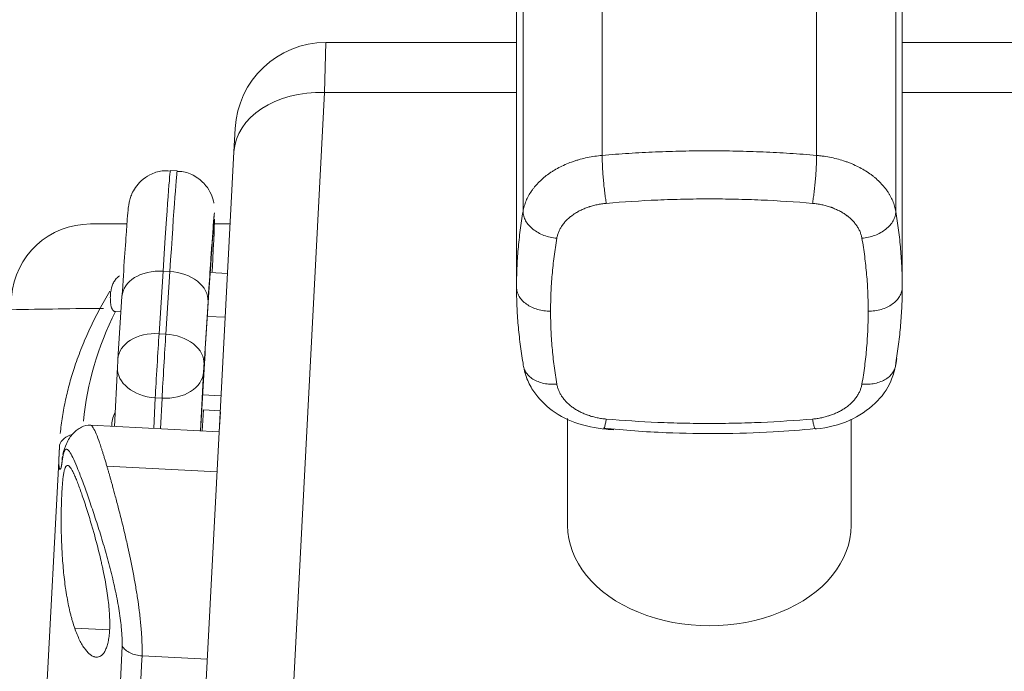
# Model space of a CAD drawing. Header units: millimetres. Extents: x 0 to 594, y 0 to 420.
# Tile 845 of 1056: x 489.08 to 493.42, y 158.74 to 161.61. Entities that reach past the tile are written whole.
import ezdxf

# ---------------------------------------------------------------- set-up
doc = ezdxf.new("R2010")
doc.units = ezdxf.units.MM
doc.layers.add('1', color=7, linetype='Continuous', true_color=0xffffff)
doc.styles.add('Arial', font='txt')
doc.dimstyles.get("Standard").update_dxf_attribs({"dimtxt": 0.18, "dimasz": 0.18, "dimexe": 0.18, "dimexo": 0.0625, "dimgap": 0.09, "dimtad": 0, "dimtih": 1, "dimtoh": 1, "dimdec": 4, "dimzin": 0, "dimdsep": 46, "dimtxsty": 'Standard', "dimcen": 0.09, "dimadec": 0, "dimazin": 0, "dimtfac": 1, "dimtdec": 4, "dimtofl": 0, "dimtmove": 0, "dimatfit": 3, "dimfxl": 0, "dimtolj": 1, "dimtzin": 0, "dimarcsym": 0})

# ---------------------------------------------------------------- blocks, each defined once
blk = doc.blocks.new('_U3')
at = {"layer": '1', "color": 18, "lineweight": 18}
for p, q in [((427.5249, 148.1683), (427.5249, 219.7488)), ((512.5249, 148.1683), (512.5249, 219.7488)), ((427.5249, 217.7488), (463.9417, 217.7488)), ((512.5249, 217.7488), (476.1081, 217.7488))]:
    blk.add_line(p, q, dxfattribs=at)
at = {"layer": '1', "color": 18}
for points in [[(427.5249, 217.7488), (431.0249, 218.6866), (431.0249, 216.811)], [(512.5249, 217.7488), (509.0249, 216.811), (509.0249, 218.6866)]]:
    blk.add_solid(points, dxfattribs=at)
at = {"layer": '1', "color": 18, "linetype": 'Continuous', "lineweight": 13, "char_height": 3.5, "attachment_point": 7, "line_spacing_factor": 1.047437, "style": 'Arial'}
for s, insert in [('\\fArial|b0|i0;\\W1.0000;1.70', (465.6272, 215.113)), ('\\fArial|b0|i0;\\W1.0000;DEFLATED TUBES WIDTH', (440.3214, 208.0533))]:
    blk.add_mtext(s, dxfattribs=dict(at, insert=insert))

msp = doc.modelspace()

# ---------------------------------------------------------------- linework, layer by layer
at = {"layer": '1', "color": 155, "linetype": 'Continuous', "lineweight": 13}
for p, q in [((490.429, 161.2934), (490.4344, 161.5131)), ((490.2858, 158.5609), (490.429, 161.2934)), ((490.429, 161.2934), (491.2749, 161.2934)), ((492.9749, 161.2934), (493.6722, 161.2934)), ((489.9438, 160.7621), (489.9426, 160.7545)), ((489.717, 160.5053), (489.6991, 160.2296)), ((489.717, 160.5053), (489.7469, 160.5036)), ((489.7291, 160.2278), (489.7469, 160.5036)), ((489.9152, 160.3708), (489.8974, 160.0951)), ((489.6991, 160.2296), (489.7291, 160.2278)), ((489.8953, 160.0598), (489.8817, 159.8006)), ((489.6826, 159.9472), (489.6755, 159.8114)), ((489.6826, 159.9472), (489.7125, 159.9455)), ((489.7054, 159.8098), (489.7125, 159.9455)), ((489.4692, 159.6461), (489.9556, 159.6206)), ((489.3274, 158.9315), (489.4788, 158.9236))]:
    msp.add_line(p, q, dxfattribs=at)
at = {"layer": '1', "color": 155, "linetype": 'Continuous', "lineweight": 18}
for p, q in [((491.2749, 161.5131), (490.4344, 161.5131)), ((493.6645, 161.5131), (492.9749, 161.5131)), ((490.0349, 161.134), (490.0295, 161.0315)), ((490.0295, 161.0315), (489.8863, 158.299)), ((489.7794, 160.9471), (489.7495, 160.9489)), ((489.3969, 160.7131), (489.5578, 160.7131)), ((489.9406, 160.7152), (489.9411, 160.7193)), ((489.9434, 160.7131), (489.9773, 160.7131)), ((490.0128, 160.7131), (489.9773, 160.7131)), ((490.0014, 160.4953), (489.9249, 160.4993)), ((489.518, 160.1173), (489.5358, 160.3931)), ((489.5068, 160.3271), (489.5315, 160.3258)), ((489.9045, 160.1841), (489.9133, 160.3191)), ((489.9124, 160.3059), (489.9913, 160.3018)), ((489.5023, 159.8205), (489.5159, 160.082)), ((489.9732, 159.9559), (489.8909, 159.9602)), ((489.8899, 159.8002), (489.8948, 159.8937)), ((489.8948, 159.8937), (489.9697, 159.8897)), ((489.9637, 159.7963), (489.9695, 159.8853)), ((491.4999, 159.8557), (491.4999, 159.3842)), ((492.7499, 159.3842), (492.7499, 159.8529)), ((489.9648, 159.7963), (489.3983, 159.826)), ((489.1968, 158.5175), (489.2571, 159.6681)), ((489.6242, 158.8095), (489.6243, 158.8095)), ((489.6243, 158.8095), (489.9123, 158.7944))]:
    msp.add_line(p, q, dxfattribs=at)
for centre, radius, end in [((490.4344, 161.1131), 0.4, 177), ((489.3969, 160.3631), 0.35, 175.2364)]:
    msp.add_arc(centre, radius, 90, end, dxfattribs=at)
at = {"layer": '1', "color": 155, "linetype": 'Continuous', "lineweight": 13}
for centre, major_axis, ratio, start_param, end_param in [((490.429, 161.0106), (0.3995, -0.0209), 0.706622, 1.607812, 3.141593), ((489.6625, 159.464), (0.087, 1.485), 0.006172, 6.283143, 7.077132), ((489.6924, 159.4622), (-0.087, -1.485), 0.006172, 3.141845, 3.935539), ((489.8797, 159.6564), (-0.0632, -1.0783), 0.006172, 2.473925, 3.141079), ((489.7105, 160.3828), (-0.1746, 0.0113), 0.701023, 4.721044, 6.29184), ((489.7405, 160.3811), (-0.1746, 0.0113), 0.701023, 3.150247, 4.721044), ((488.9905, 160.3131), (1.0025, 0.021), 0.020794, 1.088815, 1.517597), ((489.6927, 160.1071), (-0.1746, 0.0113), 0.701023, 4.721044, 6.29184), ((489.6918, 160.0896), (0.0117, 0.1997), 0.006172, 0.793946, 2.364743), ((489.7217, 160.0878), (-0.0117, -0.1997), 0.006172, 3.935539, 5.506335), ((489.7227, 160.1053), (-0.1746, 0.0113), 0.701023, 3.150247, 4.721044), ((489.6906, 160.0718), (0.1748, -0.0091), 0.713112, 3.132789, 4.703585), ((489.7206, 160.07), (0.1748, -0.0091), 0.713112, 4.703585, 6.274382), ((489.8964, 160.0776), (0.0015, 0.025), 0.006172, 0.793946, 2.364743), ((489.3584, 159.7203), (0.0999, -0.0054), 0.707246, 2.038048, 2.961063), ((489.3715, 159.6674), (-0.0993, 0.012), 0.880344, 6.182184, 6.449595)]:
    msp.add_ellipse(centre, major_axis=major_axis, ratio=ratio, start_param=start_param, end_param=end_param, dxfattribs=at)
at = {"layer": '1', "color": 155, "linetype": 'Continuous', "lineweight": 18}
for centre, major_axis, ratio, start_param, end_param in [((489.8671, 159.452), (0.0768, 1.3103), 0.006172, 0.108932, 0.793946), ((489.8671, 159.452), (0.0768, 1.3103), 0.006172, 0.014534, 0.644704), ((489.8797, 159.6564), (-0.0632, -1.0783), 0.006172, 3.141079, 4.050903), ((489.4878, 159.4742), (-0.0768, -1.3103), 0.006172, 3.519033, 3.935539), ((489.8935, 159.9741), (-0.0175, -0.2995), 0.006172, 3.935539, 5.330578), ((489.5171, 160.0998), (-0.0015, -0.025), 0.006172, 3.935539, 5.506335), ((489.7008, 159.8215), (-0.2097, 0.011), 0.706967, 5.946136, 6.3602), ((492.1249, 159.3842), (-0.625, 0), 0.707107, 0, 3.141593)]:
    msp.add_ellipse(centre, major_axis=major_axis, ratio=ratio, start_param=start_param, end_param=end_param, dxfattribs=at)
at = {"layer": '1', "color": 155, "linetype": 'Continuous', "lineweight": 13}
for points, knots in [([(491.6523, 165.1844), (491.6523, 165.1844), (491.6523, 165.1844), (491.6523, 165.1844), (491.6523, 165.1845), (491.6523, 165.1845), (491.6523, 165.1843), (491.6523, 165.1846), (491.6523, 165.1644), (491.6523, 165.0484), (491.6523, 164.73), (491.6523, 164.2659), (491.6523, 163.9034), (491.6523, 163.5867), (491.6523, 163.3882), (491.6523, 163.2587), (491.6523, 163.1839), (491.6523, 163.0647), (491.6523, 162.6913), (491.6523, 161.9968), (491.6523, 161.3703), (491.6523, 161.0155)], [0, 0, 0, 0, 0.0893, 0.285024, 0.333955, 0.382886, 0.395119, 0.407351, 0.431817, 0.480748, 0.57861, 0.627541, 0.676472, 0.700937, 0.725403, 0.731519, 0.737636, 0.749868, 0.774334, 0.872196, 1, 1, 1, 1]), ([(492.5975, 165.1844), (492.5975, 165.1844), (492.5975, 165.1844), (492.5975, 165.1844), (492.5975, 165.1845), (492.5975, 165.1845), (492.5975, 165.1843), (492.5975, 165.1846), (492.5975, 165.1644), (492.5975, 165.0484), (492.5975, 164.73), (492.5975, 164.2659), (492.5975, 163.9034), (492.5975, 163.5867), (492.5975, 163.3882), (492.5975, 163.2587), (492.5975, 163.1839), (492.5975, 163.0647), (492.5975, 162.6913), (492.5975, 161.9968), (492.5975, 161.3703), (492.5975, 161.0155)], [0, 0, 0, 0, 0.0893, 0.285024, 0.333955, 0.382886, 0.395119, 0.407351, 0.431817, 0.480748, 0.57861, 0.627541, 0.676472, 0.700937, 0.725403, 0.731519, 0.737636, 0.749868, 0.774334, 0.872196, 1, 1, 1, 1]), ([(491.3036, 164.8357), (491.3036, 164.8357), (491.3036, 164.8357), (491.3036, 164.8356), (491.3036, 164.8358), (491.3036, 164.8357), (491.3036, 164.8356), (491.3036, 164.8359), (491.3036, 164.8167), (491.3036, 164.7066), (491.3036, 164.4063), (491.3036, 163.9653), (491.3036, 163.6224), (491.3036, 163.3215), (491.3036, 163.1341), (491.3036, 163.0107), (491.3036, 162.9373), (491.3036, 162.8181), (491.3036, 162.4447), (491.3036, 161.7502), (491.3036, 161.1237), (491.3036, 160.7689)], [0, 0, 0, 0, 0.0893, 0.285024, 0.333955, 0.382886, 0.395119, 0.407351, 0.431817, 0.480748, 0.57861, 0.627541, 0.676472, 0.700937, 0.725403, 0.731519, 0.737636, 0.749868, 0.774334, 0.872196, 1, 1, 1, 1]), ([(492.9462, 164.8357), (492.9462, 164.8357), (492.9462, 164.8357), (492.9462, 164.8356), (492.9462, 164.8358), (492.9462, 164.8357), (492.9462, 164.8356), (492.9462, 164.8359), (492.9462, 164.8167), (492.9462, 164.7066), (492.9462, 164.4063), (492.9462, 163.9653), (492.9462, 163.6224), (492.9462, 163.3215), (492.9462, 163.1341), (492.9462, 163.0107), (492.9462, 162.9373), (492.9462, 162.8181), (492.9462, 162.4447), (492.9462, 161.7502), (492.9462, 161.1237), (492.9462, 160.7689)], [0, 0, 0, 0, 0.0893, 0.285024, 0.333955, 0.382886, 0.395119, 0.407351, 0.431817, 0.480748, 0.57861, 0.627541, 0.676472, 0.700937, 0.725403, 0.731519, 0.737636, 0.749868, 0.774334, 0.872196, 1, 1, 1, 1]), ([(491.3036, 160.7689), (491.3036, 160.769), (491.3036, 160.7692), (491.3036, 160.7694), (491.3037, 160.7698), (491.3039, 160.7706), (491.3042, 160.7723), (491.3048, 160.7758), (491.3063, 160.7826), (491.3078, 160.7883), (491.3112, 160.7998), (491.3166, 160.8149), (491.3237, 160.8297), (491.3317, 160.8443), (491.3361, 160.8515), (491.3422, 160.8603), (491.3435, 160.8621), (491.346, 160.8656), (491.3499, 160.8708), (491.354, 160.8759), (491.3625, 160.886), (491.3745, 160.8991), (491.3881, 160.9114), (491.4023, 160.9233), (491.4098, 160.9291), (491.4197, 160.9361), (491.4217, 160.9375), (491.4257, 160.9402), (491.4318, 160.9442), (491.438, 160.9481), (491.4507, 160.9557), (491.4681, 160.9653), (491.4958, 160.9781), (491.5153, 160.9855), (491.5278, 160.9898), (491.5303, 160.9907), (491.5354, 160.9923), (491.543, 160.9948), (491.5507, 160.997), (491.5662, 161.0012), (491.5871, 161.0063), (491.6193, 161.012), (491.6412, 161.0145), (491.6523, 161.0155)], [0, 0, 0, 0, 0.000977, 0.000977, 0.001953, 0.003906, 0.007812, 0.015625, 0.03125, 0.0625, 0.0625, 0.125, 0.1875, 0.1875, 0.25, 0.25, 0.265625, 0.265625, 0.28125, 0.3125, 0.3125, 0.375, 0.4375, 0.4375, 0.5, 0.5, 0.515625, 0.515625, 0.53125, 0.5625, 0.5625, 0.625, 0.6875, 0.75, 0.75, 0.765625, 0.765625, 0.78125, 0.8125, 0.8125, 0.875, 0.9375, 1, 1, 1, 1]), ([(491.6704, 160.8041), (491.6692, 160.811), (491.668, 160.8186), (491.6657, 160.8348), (491.6646, 160.8435), (491.6624, 160.8615), (491.6613, 160.8709), (491.6594, 160.8901), (491.6584, 160.8999), (491.6568, 160.9194), (491.656, 160.9292), (491.6547, 160.9484), (491.6541, 160.9578), (491.6532, 160.9759), (491.6529, 160.9846), (491.6524, 161.0009), (491.6523, 161.0086), (491.6523, 161.0155)], [0, 0, 0, 0, 0.125, 0.125, 0.25, 0.25, 0.375, 0.375, 0.5, 0.5, 0.625, 0.625, 0.75, 0.75, 0.875, 0.875, 1, 1, 1, 1]), ([(492.5794, 160.8041), (492.5806, 160.811), (492.5818, 160.8186), (492.5841, 160.8348), (492.5852, 160.8435), (492.5874, 160.8615), (492.5885, 160.8709), (492.5904, 160.8901), (492.5914, 160.8999), (492.593, 160.9194), (492.5938, 160.9292), (492.5951, 160.9484), (492.5957, 160.9578), (492.5966, 160.9759), (492.5969, 160.9846), (492.5974, 161.0009), (492.5975, 161.0086), (492.5975, 161.0155)], [0, 0, 0, 0, 0.125, 0.125, 0.25, 0.25, 0.375, 0.375, 0.5, 0.5, 0.625, 0.625, 0.75, 0.75, 0.875, 0.875, 1, 1, 1, 1]), ([(492.5975, 161.0155), (492.5977, 161.0155), (492.5979, 161.0155), (492.5982, 161.0154), (492.5987, 161.0154), (492.5999, 161.0153), (492.6024, 161.0151), (492.6072, 161.0146), (492.6168, 161.0135), (492.625, 161.0125), (492.6412, 161.0101), (492.6626, 161.0063), (492.6835, 161.0013), (492.7041, 160.9956), (492.7142, 160.9925), (492.7268, 160.9882), (492.7293, 160.9873), (492.7342, 160.9855), (492.7416, 160.9827), (492.7489, 160.9798), (492.7631, 160.9738), (492.7816, 160.9653), (492.8077, 160.951), (492.824, 160.9404), (492.8339, 160.9334), (492.8359, 160.932), (492.8397, 160.9291), (492.8454, 160.9248), (492.8509, 160.9204), (492.8617, 160.9115), (492.8752, 160.8991), (492.8872, 160.8861), (492.8985, 160.8727), (492.9038, 160.8658), (492.9099, 160.8569), (492.9111, 160.8551), (492.9135, 160.8516), (492.9169, 160.8462), (492.9201, 160.8407), (492.9261, 160.8298), (492.9332, 160.815), (492.9386, 160.7998), (492.9431, 160.7845), (492.9449, 160.7768), (492.9462, 160.7689)], [0, 0, 0, 0, 0.000977, 0.000977, 0.001953, 0.003906, 0.007812, 0.015625, 0.03125, 0.0625, 0.0625, 0.125, 0.1875, 0.1875, 0.25, 0.25, 0.265625, 0.265625, 0.28125, 0.3125, 0.3125, 0.375, 0.4375, 0.5, 0.5, 0.515625, 0.515625, 0.53125, 0.5625, 0.5625, 0.625, 0.6875, 0.6875, 0.75, 0.75, 0.765625, 0.765625, 0.78125, 0.8125, 0.8125, 0.875, 0.9375, 0.9375, 1, 1, 1, 1]), ([(491.6704, 160.8041), (491.6635, 160.8035), (491.6498, 160.802), (491.6297, 160.7984), (491.6166, 160.7952), (491.6069, 160.7926), (491.6021, 160.7912), (491.5974, 160.7897), (491.5942, 160.7886), (491.5926, 160.7881), (491.5848, 160.7854), (491.5726, 160.7807), (491.5553, 160.7728), (491.5444, 160.7668), (491.5365, 160.762), (491.5326, 160.7596), (491.5288, 160.7571), (491.5263, 160.7554), (491.525, 160.7545), (491.5189, 160.7501), (491.5095, 160.7429), (491.4968, 160.7314), (491.4893, 160.7232), (491.484, 160.7169), (491.4814, 160.7137), (491.479, 160.7105), (491.4774, 160.7083), (491.4766, 160.7072), (491.4728, 160.7016), (491.4673, 160.6926), (491.4606, 160.6788), (491.4556, 160.6646), (491.4533, 160.6549), (491.4525, 160.65)], [0, 0, 0, 0, 0.0625, 0.125, 0.1875, 0.1875, 0.21875, 0.234375, 0.234375, 0.25, 0.25, 0.3125, 0.375, 0.4375, 0.4375, 0.46875, 0.484375, 0.484375, 0.5, 0.5, 0.5625, 0.625, 0.6875, 0.6875, 0.71875, 0.734375, 0.734375, 0.75, 0.75, 0.8125, 0.875, 0.9375, 1, 1, 1, 1]), ([(492.5794, 160.8041), (492.504, 160.8106), (492.4284, 160.8155), (492.3148, 160.8204), (492.2769, 160.8216), (492.22, 160.8228), (492.201, 160.8231), (492.163, 160.8235), (492.144, 160.8236), (492.087, 160.8236), (492.0491, 160.8232), (491.9921, 160.822), (491.9732, 160.8215), (491.9352, 160.8203), (491.9163, 160.8196), (491.8215, 160.8155), (491.7458, 160.8106), (491.6704, 160.8041)], [0, 0, 0, 0, 0.25, 0.25, 0.375, 0.375, 0.4375, 0.4375, 0.5, 0.5, 0.625, 0.625, 0.6875, 0.6875, 0.75, 0.75, 1, 1, 1, 1]), ([(492.7973, 160.65), (492.7965, 160.6549), (492.7942, 160.6646), (492.7892, 160.6788), (492.7847, 160.6881), (492.781, 160.6949), (492.779, 160.6983), (492.7768, 160.7017), (492.7754, 160.7039), (492.7746, 160.705), (492.7708, 160.7106), (492.7642, 160.7192), (492.7529, 160.7314), (492.7445, 160.7391), (492.7378, 160.7447), (492.7343, 160.7475), (492.7308, 160.7502), (492.7283, 160.7519), (492.7271, 160.7528), (492.721, 160.7572), (492.7108, 160.7638), (492.6944, 160.7728), (492.6829, 160.7781), (492.674, 160.7819), (492.6695, 160.7837), (492.6648, 160.7854), (492.6617, 160.7865), (492.6602, 160.7871), (492.6523, 160.7898), (492.6396, 160.7937), (492.6201, 160.7984), (492.6, 160.802), (492.5863, 160.8035), (492.5794, 160.8041)], [0, 0, 0, 0, 0.0625, 0.125, 0.1875, 0.1875, 0.21875, 0.234375, 0.234375, 0.25, 0.25, 0.3125, 0.375, 0.4375, 0.4375, 0.46875, 0.484375, 0.484375, 0.5, 0.5, 0.5625, 0.625, 0.6875, 0.6875, 0.71875, 0.734375, 0.734375, 0.75, 0.75, 0.8125, 0.875, 0.9375, 1, 1, 1, 1]), ([(491.2749, 160.4347), (491.2749, 160.4627), (491.2755, 160.4906), (491.2779, 160.5464), (491.2797, 160.5743), (491.2833, 160.6161), (491.2846, 160.63), (491.2876, 160.6578), (491.2925, 160.6996), (491.2988, 160.7412), (491.3036, 160.7689)], [0, 0, 0, 0, 0.25, 0.25, 0.5, 0.5, 0.625, 0.625, 0.75, 1, 1, 1, 1]), ([(491.4525, 160.65), (491.4427, 160.6509), (491.433, 160.6524), (491.4139, 160.6567), (491.4045, 160.6596), (491.3865, 160.6664), (491.3778, 160.6705), (491.3616, 160.6796), (491.3541, 160.6847), (491.3403, 160.6957), (491.3341, 160.7016), (491.3232, 160.7141), (491.3186, 160.7206), (491.3112, 160.7341), (491.3083, 160.741), (491.3045, 160.755), (491.3036, 160.762), (491.3036, 160.7689)], [0, 0, 0, 0, 0.125, 0.125, 0.25, 0.25, 0.375, 0.375, 0.5, 0.5, 0.625, 0.625, 0.75, 0.75, 0.875, 0.875, 1, 1, 1, 1]), ([(492.7973, 160.65), (492.8071, 160.6509), (492.8168, 160.6524), (492.8359, 160.6567), (492.8453, 160.6596), (492.8633, 160.6664), (492.8719, 160.6705), (492.8882, 160.6796), (492.8957, 160.6847), (492.9095, 160.6957), (492.9157, 160.7016), (492.9265, 160.7141), (492.9312, 160.7206), (492.9386, 160.7341), (492.9415, 160.741), (492.9453, 160.755), (492.9462, 160.762), (492.9462, 160.7689)], [0, 0, 0, 0, 0.125, 0.125, 0.25, 0.25, 0.375, 0.375, 0.5, 0.5, 0.625, 0.625, 0.75, 0.75, 0.875, 0.875, 1, 1, 1, 1]), ([(492.9462, 160.7689), (492.951, 160.7412), (492.9552, 160.7134), (492.9623, 160.6578), (492.9653, 160.63), (492.9689, 160.5882), (492.97, 160.5742), (492.9718, 160.5464), (492.974, 160.5045), (492.9749, 160.4627), (492.9749, 160.4347)], [0, 0, 0, 0, 0.25, 0.25, 0.5, 0.5, 0.625, 0.625, 0.75, 1, 1, 1, 1]), ([(491.4525, 160.65), (491.4479, 160.6234), (491.4439, 160.5967), (491.4387, 160.5566), (491.4371, 160.5432), (491.4342, 160.5165), (491.4329, 160.5031), (491.4295, 160.4629), (491.4278, 160.436), (491.4255, 160.3824), (491.4249, 160.3555), (491.4249, 160.3287)], [0, 0, 0, 0, 0.25, 0.25, 0.375, 0.375, 0.5, 0.5, 0.75, 0.75, 1, 1, 1, 1]), ([(492.8249, 160.3287), (492.8249, 160.3555), (492.8243, 160.3824), (492.8226, 160.4226), (492.8219, 160.436), (492.8202, 160.4628), (492.8191, 160.4762), (492.8157, 160.5164), (492.8128, 160.5432), (492.8059, 160.5967), (492.8019, 160.6234), (492.7973, 160.65)], [0, 0, 0, 0, 0.25, 0.25, 0.375, 0.375, 0.5, 0.5, 0.75, 0.75, 1, 1, 1, 1]), ([(491.4249, 160.3287), (491.4151, 160.3287), (491.4053, 160.3293), (491.386, 160.3321), (491.3766, 160.3341), (491.3584, 160.3394), (491.3497, 160.3427), (491.3334, 160.3504), (491.3258, 160.3548), (491.3119, 160.3646), (491.3056, 160.37), (491.2947, 160.3816), (491.2901, 160.3877), (491.2826, 160.4006), (491.2797, 160.4072), (491.2759, 160.4208), (491.2749, 160.4278), (491.2749, 160.4347)], [0, 0, 0, 0, 0.125, 0.125, 0.25, 0.25, 0.375, 0.375, 0.5, 0.5, 0.625, 0.625, 0.75, 0.75, 0.875, 0.875, 1, 1, 1, 1]), ([(492.9749, 160.4347), (492.9749, 160.4278), (492.9739, 160.4208), (492.9701, 160.4072), (492.9672, 160.4006), (492.9597, 160.3877), (492.9551, 160.3816), (492.9442, 160.37), (492.9379, 160.3646), (492.924, 160.3548), (492.9164, 160.3504), (492.9001, 160.3427), (492.8914, 160.3394), (492.8732, 160.3341), (492.8638, 160.3321), (492.8445, 160.3293), (492.8347, 160.3287), (492.8249, 160.3287)], [0, 0, 0, 0, 0.125, 0.125, 0.25, 0.25, 0.375, 0.375, 0.5, 0.5, 0.625, 0.625, 0.75, 0.75, 0.875, 0.875, 1, 1, 1, 1]), ([(491.4249, 160.3287), (491.4249, 160.3018), (491.4255, 160.275), (491.4272, 160.2347), (491.4279, 160.2213), (491.4296, 160.1945), (491.4306, 160.1811), (491.4341, 160.1409), (491.437, 160.1141), (491.4439, 160.0606), (491.4479, 160.034), (491.4525, 160.0073)], [0, 0, 0, 0, 0.25, 0.25, 0.375, 0.375, 0.5, 0.5, 0.75, 0.75, 1, 1, 1, 1]), ([(492.7973, 160.0073), (492.8019, 160.034), (492.8059, 160.0606), (492.8111, 160.1007), (492.8127, 160.1141), (492.8156, 160.1409), (492.8168, 160.1543), (492.8203, 160.1945), (492.822, 160.2213), (492.8243, 160.275), (492.8249, 160.3018), (492.8249, 160.3287)], [0, 0, 0, 0, 0.25, 0.25, 0.375, 0.375, 0.5, 0.5, 0.75, 0.75, 1, 1, 1, 1]), ([(491.3036, 160.1005), (491.3036, 160.0936), (491.3045, 160.0867), (491.3083, 160.0735), (491.3112, 160.067), (491.3186, 160.0548), (491.3232, 160.0491), (491.3341, 160.0385), (491.3403, 160.0336), (491.3541, 160.025), (491.3616, 160.0212), (491.3778, 160.0149), (491.3865, 160.0123), (491.4045, 160.0086), (491.4139, 160.0074), (491.433, 160.0063), (491.4427, 160.0065), (491.4525, 160.0073)], [0, 0, 0, 0, 0.125, 0.125, 0.25, 0.25, 0.375, 0.375, 0.5, 0.5, 0.625, 0.625, 0.75, 0.75, 0.875, 0.875, 1, 1, 1, 1]), ([(492.9462, 160.1005), (492.9462, 160.0936), (492.9453, 160.0867), (492.9415, 160.0735), (492.9386, 160.067), (492.9312, 160.0548), (492.9265, 160.0491), (492.9157, 160.0385), (492.9095, 160.0336), (492.8957, 160.025), (492.8882, 160.0212), (492.8719, 160.0149), (492.8633, 160.0123), (492.8453, 160.0086), (492.8359, 160.0074), (492.8168, 160.0063), (492.8071, 160.0065), (492.7973, 160.0073)], [0, 0, 0, 0, 0.125, 0.125, 0.25, 0.25, 0.375, 0.375, 0.5, 0.5, 0.625, 0.625, 0.75, 0.75, 0.875, 0.875, 1, 1, 1, 1]), ([(491.4525, 160.0073), (491.4533, 160.0024), (491.4556, 159.9927), (491.4606, 159.9785), (491.4651, 159.9693), (491.4688, 159.9624), (491.4708, 159.959), (491.4729, 159.9556), (491.4744, 159.9534), (491.4752, 159.9523), (491.479, 159.9468), (491.4856, 159.9381), (491.4969, 159.9259), (491.5053, 159.9182), (491.512, 159.9126), (491.5155, 159.9099), (491.519, 159.9072), (491.5214, 159.9054), (491.5227, 159.9045), (491.5288, 159.9001), (491.539, 159.8935), (491.5554, 159.8845), (491.5669, 159.8792), (491.5758, 159.8755), (491.5803, 159.8737), (491.585, 159.8719), (491.5881, 159.8708), (491.5896, 159.8703), (491.5975, 159.8676), (491.6102, 159.8636), (491.6297, 159.8589), (491.6498, 159.8554), (491.6635, 159.8538), (491.6704, 159.8532)], [0, 0, 0, 0, 0.0625, 0.125, 0.1875, 0.1875, 0.21875, 0.234375, 0.234375, 0.25, 0.25, 0.3125, 0.375, 0.4375, 0.4375, 0.46875, 0.484375, 0.484375, 0.5, 0.5, 0.5625, 0.625, 0.6875, 0.6875, 0.71875, 0.734375, 0.734375, 0.75, 0.75, 0.8125, 0.875, 0.9375, 1, 1, 1, 1]), ([(492.5794, 159.8532), (492.5863, 159.8538), (492.6, 159.8554), (492.6201, 159.8589), (492.6332, 159.8621), (492.6428, 159.8648), (492.6477, 159.8662), (492.6524, 159.8677), (492.6556, 159.8687), (492.6572, 159.8692), (492.665, 159.8719), (492.6772, 159.8766), (492.6945, 159.8846), (492.7054, 159.8906), (492.7133, 159.8953), (492.7172, 159.8977), (492.721, 159.9003), (492.7235, 159.902), (492.7248, 159.9028), (492.7309, 159.9072), (492.7403, 159.9144), (492.753, 159.9259), (492.7605, 159.9341), (492.7658, 159.9404), (492.7684, 159.9436), (492.7708, 159.9469), (492.7724, 159.9491), (492.7732, 159.9502), (492.777, 159.9557), (492.7825, 159.9647), (492.7892, 159.9785), (492.7942, 159.9927), (492.7965, 160.0024), (492.7973, 160.0073)], [0, 0, 0, 0, 0.0625, 0.125, 0.1875, 0.1875, 0.21875, 0.234375, 0.234375, 0.25, 0.25, 0.3125, 0.375, 0.4375, 0.4375, 0.46875, 0.484375, 0.484375, 0.5, 0.5, 0.5625, 0.625, 0.6875, 0.6875, 0.71875, 0.734375, 0.734375, 0.75, 0.75, 0.8125, 0.875, 0.9375, 1, 1, 1, 1]), ([(491.6576, 159.8098), (491.6576, 159.8098), (491.6576, 159.8098), (491.6584, 159.8098), (491.6594, 159.8107), (491.6613, 159.8144), (491.6624, 159.8173), (491.6646, 159.8247), (491.6657, 159.8293), (491.668, 159.8401), (491.6692, 159.8463), (491.6704, 159.8532)], [0, 0, 0, 0, 0.000999, 0.000999, 0.250749, 0.250749, 0.5005, 0.5005, 0.75025, 0.75025, 1, 1, 1, 1]), ([(491.6704, 159.8532), (491.7458, 159.8467), (491.8214, 159.8418), (491.935, 159.8369), (491.9729, 159.8357), (492.0298, 159.8345), (492.0488, 159.8342), (492.0868, 159.8338), (492.1058, 159.8337), (492.1627, 159.8337), (492.2007, 159.8341), (492.2576, 159.8353), (492.2766, 159.8358), (492.3146, 159.837), (492.3335, 159.8378), (492.4283, 159.8418), (492.504, 159.8467), (492.5794, 159.8532)], [0, 0, 0, 0, 0.25, 0.25, 0.375, 0.375, 0.4375, 0.4375, 0.5, 0.5, 0.625, 0.625, 0.6875, 0.6875, 0.75, 0.75, 1, 1, 1, 1]), ([(492.5923, 159.8098), (492.5922, 159.8098), (492.5922, 159.8098), (492.5914, 159.8098), (492.5904, 159.8107), (492.5885, 159.8144), (492.5874, 159.8173), (492.5852, 159.8247), (492.5841, 159.8293), (492.5818, 159.8401), (492.5806, 159.8463), (492.5794, 159.8532)], [0, 0, 0, 0, 0.005284, 0.005284, 0.253963, 0.253963, 0.502642, 0.502642, 0.751321, 0.751321, 1, 1, 1, 1]), ([(489.3957, 159.8259), (489.396, 159.826), (489.3978, 159.8262), (489.4012, 159.8248), (489.4082, 159.8173), (489.4183, 159.7985), (489.4292, 159.7706), (489.4371, 159.7481), (489.4411, 159.7362), (489.4454, 159.7235), (489.4498, 159.7098), (489.4543, 159.6953), (489.4591, 159.6798), (489.4641, 159.6635), (489.4675, 159.6519), (489.4692, 159.6461)], [0, 0, 0, 0, 0.019906, 0.117267, 0.212524, 0.409822, 0.606041, 0.65329, 0.701105, 0.749487, 0.798439, 0.847964, 0.898064, 0.948742, 1, 1, 1, 1]), ([(489.5367, 158.8517), (489.5367, 158.8542), (489.5367, 158.8593), (489.5367, 158.8672), (489.5366, 158.8752), (489.5363, 158.8833), (489.536, 158.8915), (489.5356, 158.8999), (489.5351, 158.9084), (489.5344, 158.917), (489.5329, 158.9357), (489.5298, 158.9655), (489.5239, 159.0072), (489.5164, 159.0503), (489.5046, 159.1088), (489.4871, 159.1831), (489.4631, 159.2713), (489.4375, 159.3568), (489.4115, 159.4375), (489.3862, 159.5118), (489.3626, 159.5777), (489.3414, 159.6334), (489.3229, 159.677), (489.3075, 159.707), (489.2971, 159.7192), (489.2901, 159.7209), (489.2855, 159.718), (489.2814, 159.711), (489.2784, 159.7017), (489.2762, 159.6922), (489.2747, 159.6841), (489.2732, 159.6751), (489.2723, 159.6682), (489.2719, 159.6648)], [0, 0, 0, 0, 0.006981, 0.013955, 0.020927, 0.027899, 0.034875, 0.04186, 0.048856, 0.055868, 0.062899, 0.093872, 0.125085, 0.156282, 0.18777, 0.249897, 0.312553, 0.374787, 0.437469, 0.499782, 0.562475, 0.624806, 0.687488, 0.74981, 0.812447, 0.843731, 0.874852, 0.906232, 0.937477, 0.953161, 0.968786, 0.984388, 1, 1, 1, 1]), ([(489.2719, 159.6648), (489.2717, 159.6636), (489.2714, 159.6611), (489.2709, 159.6576), (489.2704, 159.6544), (489.2699, 159.6513), (489.2694, 159.6485), (489.2689, 159.6459), (489.2684, 159.6434), (489.2678, 159.6413), (489.2667, 159.637), (489.2649, 159.6324), (489.2626, 159.6308), (489.2606, 159.6335), (489.2592, 159.6393), (489.2584, 159.6453), (489.258, 159.65), (489.2576, 159.6554), (489.2573, 159.6613), (489.2572, 159.6658), (489.2571, 159.6681)], [0, 0, 0, 0, 0.027734, 0.055416, 0.083068, 0.110712, 0.138369, 0.166062, 0.193811, 0.221637, 0.249563, 0.374336, 0.499706, 0.624432, 0.749703, 0.799747, 0.84969, 0.899641, 0.949708, 1, 1, 1, 1]), ([(489.4692, 159.6461), (489.4705, 159.6418), (489.4731, 159.6331), (489.477, 159.6194), (489.4812, 159.605), (489.4855, 159.5898), (489.4899, 159.5739), (489.4969, 159.5489), (489.5073, 159.5106), (489.5227, 159.452), (489.5365, 159.3964), (489.5502, 159.3397), (489.5612, 159.2914), (489.5737, 159.2336), (489.5849, 159.1776), (489.5955, 159.1199), (489.6046, 159.064), (489.6113, 159.0159), (489.6158, 158.9769), (489.6189, 158.9458), (489.6214, 158.9159), (489.6231, 158.8873), (489.6242, 158.86), (489.6247, 158.8339), (489.6244, 158.8176), (489.6243, 158.8095)], [0, 0, 0, 0, 0.019575, 0.039673, 0.060294, 0.081437, 0.103104, 0.125295, 0.181694, 0.250223, 0.339588, 0.375111, 0.4422, 0.500157, 0.564899, 0.624743, 0.688863, 0.749849, 0.786935, 0.823547, 0.859697, 0.895402, 0.930677, 0.965537, 1, 1, 1, 1]), ([(489.5034, 158.2181), (489.5059, 158.2652), (489.5083, 158.3123), (489.5194, 158.5235), (489.528, 158.6876), (489.5367, 158.8517)], [0, 0, 0, 0, 0.222919, 0.222919, 1, 1, 1, 1])]:
    msp.add_open_spline(points, degree=3, knots=knots, dxfattribs=at)
at = {"layer": '1', "color": 155, "linetype": 'Continuous', "lineweight": 18}
for points, degree, knots in [([(491.2749, 164.3631), (491.2749, 164.3631), (491.2749, 164.3633), (491.2749, 164.3455), (491.2749, 164.2433), (491.2749, 163.9676), (491.2749, 163.5579), (491.2749, 163.2417), (491.2749, 162.962), (491.2749, 162.7898), (491.2749, 162.6744), (491.2749, 162.603), (491.2749, 162.484), (491.2749, 162.1105), (491.2749, 161.416), (491.2749, 160.7895), (491.2749, 160.4347)], 3, [0, 0, 0, 0, 0.020126, 0.060577, 0.141478, 0.303281, 0.384183, 0.465085, 0.505535, 0.545986, 0.556099, 0.566212, 0.586437, 0.626888, 0.788691, 1, 1, 1, 1]), ([(492.9749, 164.3631), (492.9749, 164.3631), (492.9749, 164.3633), (492.9749, 164.3455), (492.9749, 164.2433), (492.9749, 163.9676), (492.9749, 163.5579), (492.9749, 163.2417), (492.9749, 162.962), (492.9749, 162.7898), (492.9749, 162.6744), (492.9749, 162.603), (492.9749, 162.484), (492.9749, 162.1105), (492.9749, 161.416), (492.9749, 160.7895), (492.9749, 160.4347)], 3, [0, 0, 0, 0, 0.020126, 0.060577, 0.141478, 0.303281, 0.384183, 0.465085, 0.505535, 0.545986, 0.556099, 0.566212, 0.586437, 0.626888, 0.788691, 1, 1, 1, 1]), ([(489.7489, 160.9461), (489.7367, 160.948), (489.7059, 160.9493), (489.6607, 160.9332), (489.6213, 160.9059), (489.5952, 160.8758), (489.5797, 160.848), (489.5718, 160.8263), (489.5684, 160.8129), (489.5664, 160.8033), (489.5648, 160.7929), (489.5628, 160.7754), (489.5605, 160.7503), (489.5572, 160.7058), (489.556, 160.6885)], 3, [0, 0, 0, 0, 0.05041, 0.131119, 0.196782, 0.25239, 0.298656, 0.333592, 0.358365, 0.384322, 0.426001, 0.525964, 0.835957, 1, 1, 1, 1]), ([(489.9409, 160.8056), (489.9406, 160.8078), (489.9385, 160.8193), (489.9287, 160.8482), (489.9049, 160.8868), (489.864, 160.9231), (489.818, 160.9443), (489.7885, 160.945), (489.7792, 160.9443)], 3, [0, 0, 0, 0, 0.038119, 0.193828, 0.379176, 0.62124, 0.884266, 1, 1, 1, 1]), ([(489.5247, 160.4846), (489.5195, 160.4809), (489.5149, 160.4768), (489.5068, 160.4678), (489.5033, 160.463), (489.4973, 160.4525), (489.4947, 160.4468), (489.4916, 160.4377), (489.4906, 160.4346), (489.4893, 160.4297), (489.4889, 160.4281), (489.4882, 160.4247), (489.4878, 160.423), (489.4862, 160.4145), (489.4853, 160.4073), (489.4846, 160.3961), (489.4845, 160.3923), (489.4844, 160.3845), (489.4845, 160.3805), (489.4849, 160.3723), (489.4852, 160.3682), (489.486, 160.3618), (489.4863, 160.3597), (489.4871, 160.3553), (489.4875, 160.3531), (489.4885, 160.3487), (489.4891, 160.3465), (489.4903, 160.3431), (489.4907, 160.342), (489.4916, 160.3397), (489.4921, 160.3386), (489.493, 160.3369), (489.4933, 160.3364), (489.494, 160.3353), (489.4944, 160.3347), (489.4951, 160.3336), (489.4955, 160.3331), (489.4965, 160.332), (489.4969, 160.3315), (489.498, 160.3305), (489.4986, 160.33), (489.4999, 160.3291), (489.5007, 160.3287), (489.5022, 160.328), (489.5031, 160.3277), (489.5049, 160.3273), (489.5058, 160.3272), (489.5068, 160.3271)], 3, [0, 0, 0, 0, 0.125, 0.125, 0.25, 0.25, 0.375, 0.375, 0.4375, 0.4375, 0.46875, 0.46875, 0.5, 0.5, 0.625, 0.625, 0.6875, 0.6875, 0.75, 0.75, 0.8125, 0.8125, 0.84375, 0.84375, 0.875, 0.875, 0.90625, 0.90625, 0.921875, 0.921875, 0.9375, 0.9375, 0.945313, 0.945313, 0.953125, 0.953125, 0.960938, 0.960938, 0.96875, 0.96875, 0.976563, 0.976563, 0.984375, 0.984375, 0.992188, 0.992188, 1, 1, 1, 1]), ([(491.3036, 160.1005), (491.2988, 160.1283), (491.2946, 160.156), (491.2874, 160.2116), (491.2845, 160.2395), (491.2809, 160.2813), (491.2798, 160.2952), (491.278, 160.3231), (491.2758, 160.3649), (491.2749, 160.4068), (491.2749, 160.4347)], 3, [0, 0, 0, 0, 0.25, 0.25, 0.5, 0.5, 0.625, 0.625, 0.75, 1, 1, 1, 1]), ([(492.9749, 160.4347), (492.9749, 160.4068), (492.9743, 160.3789), (492.9719, 160.3231), (492.9701, 160.2952), (492.9665, 160.2534), (492.9652, 160.2395), (492.9622, 160.2116), (492.9573, 160.1699), (492.951, 160.1283), (492.9462, 160.1005)], 3, [0, 0, 0, 0, 0.25, 0.25, 0.5, 0.5, 0.625, 0.625, 0.75, 1, 1, 1, 1]), ([(492.5923, 159.8098), (492.5937, 159.8099), (492.6453, 159.8144), (492.7435, 159.8393), (492.8582, 159.915), (492.9215, 160.0004), (492.9443, 160.0789), (492.9496, 160.1082), (492.9507, 160.1202)], 3, [0, 0, 0, 0, 0.007784, 0.281816, 0.542465, 0.778673, 0.904034, 1, 1, 1, 1]), ([(491.3092, 160.0719), (491.3107, 160.0628), (491.3175, 160.034), (491.3486, 159.9702), (491.4173, 159.8938), (491.5314, 159.8296), (491.6344, 159.8117), (491.6923, 159.8066), (491.7032, 159.8059)], 3, [0, 0, 0, 0, 0.059044, 0.189923, 0.422094, 0.673389, 0.938862, 1, 1, 1, 1]), ([(489.3959, 159.826), (489.3828, 159.8263), (489.3572, 159.8206), (489.3192, 159.793), (489.2905, 159.749), (489.2794, 159.7145), (489.2757, 159.6976)], 3, [0, 0, 0, 0, 0.263473, 0.530322, 0.79023, 1, 1, 1, 1]), ([(491.6581, 159.8131), (491.7499, 159.8037), (491.998, 159.7856), (492.3117, 159.7888), (492.53, 159.8052), (492.592, 159.811)], 3, [0, 0, 0, 0, 0.296137, 0.799776, 1, 1, 1, 1]), ([(489.2571, 159.6681), (489.2573, 159.6712), (489.2577, 159.679), (489.2579, 159.6827), (489.2584, 159.6917), (489.2586, 159.6964), (489.2587, 159.6977), (489.259, 159.7047), (489.2601, 159.7244), (489.2608, 159.7382)], 2, [0, 0, 0, 0.125, 0.125, 0.25, 0.375, 0.375, 0.5, 0.5, 1, 1, 1]), ([(489.3584, 159.523), (489.355, 159.5327), (489.3517, 159.5419), (489.3453, 159.5592), (489.3423, 159.5674), (489.3363, 159.5827), (489.3333, 159.5898), (489.3291, 159.5997), (489.3277, 159.6029), (489.3257, 159.6075), (489.325, 159.609), (489.3237, 159.6118), (489.323, 159.6132), (489.3197, 159.62), (489.3148, 159.6296), (489.3103, 159.6367), (489.3059, 159.6425), (489.3039, 159.6447), (489.3017, 159.6465), (489.3014, 159.6467), (489.301, 159.6471), (489.3002, 159.6476), (489.2986, 159.6485), (489.2973, 159.6489), (489.2947, 159.6492), (489.293, 159.6487), (489.29, 159.6464), (489.2885, 159.6446), (489.2865, 159.6408), (489.2858, 159.6393), (489.2845, 159.6361), (489.2839, 159.6343), (489.2821, 159.6285), (489.2799, 159.6194), (489.278, 159.6078), (489.2766, 159.5982), (489.2762, 159.5948), (489.2756, 159.5895), (489.2754, 159.5877), (489.275, 159.584), (489.2748, 159.5821), (489.2738, 159.5725), (489.2731, 159.5642), (489.2718, 159.5468), (489.2712, 159.5375), (489.2702, 159.518), (489.2698, 159.5078), (489.2693, 159.4943), (489.2692, 159.4915), (489.269, 159.486), (489.2688, 159.4777), (489.2686, 159.4691), (489.2682, 159.4518), (489.2679, 159.4281), (489.2679, 159.403), (489.268, 159.3838), (489.2681, 159.3772), (489.2682, 159.3674), (489.2683, 159.364), (489.2684, 159.3574), (489.2684, 159.3541), (489.2688, 159.3374), (489.2692, 159.3239), (489.2702, 159.2968), (489.2708, 159.2832), (489.272, 159.2625), (489.2724, 159.2556), (489.273, 159.2452), (489.2733, 159.2417), (489.2737, 159.2348), (489.274, 159.2313), (489.2753, 159.2138), (489.2764, 159.2), (489.279, 159.1726), (489.2805, 159.159), (489.2837, 159.1321), (489.2854, 159.1188), (489.2878, 159.1023), (489.2883, 159.099), (489.2893, 159.0925), (489.2898, 159.0892), (489.2914, 159.0795), (489.2925, 159.073), (489.2958, 159.0541), (489.2982, 159.0418), (489.3032, 159.0178), (489.3059, 159.0062), (489.3101, 158.9892), (489.3116, 158.9836), (489.3138, 158.9754), (489.3145, 158.9727), (489.3161, 158.9672), (489.3169, 158.9646), (489.3208, 158.9513), (489.324, 158.9412), (489.3274, 158.9315)], 3, [0, 0, 0, 0, 0.03125, 0.03125, 0.0625, 0.0625, 0.09375, 0.09375, 0.109375, 0.109375, 0.117187, 0.117187, 0.125, 0.125, 0.15625, 0.1875, 0.1875, 0.21875, 0.21875, 0.222656, 0.222656, 0.226562, 0.234375, 0.25, 0.25, 0.28125, 0.28125, 0.3125, 0.3125, 0.328125, 0.328125, 0.34375, 0.34375, 0.375, 0.40625, 0.40625, 0.421875, 0.421875, 0.429687, 0.429687, 0.4375, 0.4375, 0.46875, 0.46875, 0.5, 0.5, 0.53125, 0.53125, 0.539062, 0.539062, 0.546875, 0.5625, 0.5625, 0.59375, 0.625, 0.625, 0.640625, 0.640625, 0.648437, 0.648437, 0.65625, 0.65625, 0.6875, 0.6875, 0.71875, 0.71875, 0.734375, 0.734375, 0.742187, 0.742187, 0.75, 0.75, 0.78125, 0.78125, 0.8125, 0.8125, 0.84375, 0.84375, 0.851562, 0.851562, 0.859375, 0.859375, 0.875, 0.875, 0.90625, 0.90625, 0.9375, 0.9375, 0.953125, 0.953125, 0.960937, 0.960937, 0.96875, 0.96875, 1, 1, 1, 1]), ([(489.3274, 158.9315), (489.3308, 158.9216), (489.3344, 158.9123), (489.3416, 158.8948), (489.3491, 158.8783), (489.3568, 158.864), (489.3628, 158.8541), (489.3648, 158.8509), (489.3678, 158.8464), (489.3689, 158.8449), (489.3709, 158.842), (489.3719, 158.8406), (489.377, 158.8338), (489.3852, 158.8241), (489.3933, 158.8169), (489.4015, 158.811), (489.4055, 158.8086), (489.4106, 158.8065), (489.4116, 158.8061), (489.4131, 158.8056), (489.4136, 158.8055), (489.4146, 158.8052), (489.4171, 158.8045), (489.4195, 158.804), (489.4253, 158.8035), (489.4291, 158.8038), (489.4363, 158.8057), (489.4399, 158.8073), (489.4449, 158.8108), (489.4466, 158.8121), (489.449, 158.8144), (489.4502, 158.8156), (489.4514, 158.8169), (489.4522, 158.8178), (489.4526, 158.8182), (489.456, 158.8224), (489.4618, 158.8312), (489.4666, 158.8425), (489.4709, 158.8552), (489.4729, 158.8622), (489.475, 158.8718), (489.4756, 158.8747), (489.4761, 158.8778), (489.4765, 158.8798), (489.4767, 158.8809), (489.4776, 158.8861), (489.4782, 158.8904), (489.4799, 158.9037), (489.4815, 158.9225), (489.482, 158.9433), (489.4819, 158.9598), (489.4818, 158.9654), (489.4816, 158.974), (489.4814, 158.9769), (489.4812, 158.9827), (489.4811, 158.9857), (489.4803, 159.0005), (489.4794, 159.0126), (489.477, 159.0375), (489.4756, 159.0503), (489.473, 159.0698), (489.4721, 159.0764), (489.4707, 159.0864), (489.4702, 159.0898), (489.4692, 159.0965), (489.4686, 159.0999), (489.4659, 159.1167), (489.4636, 159.1303), (489.4585, 159.1576), (489.4558, 159.1713), (489.4515, 159.192), (489.45, 159.1989), (489.4477, 159.2093), (489.4469, 159.2127), (489.4453, 159.2197), (489.4446, 159.2232), (489.4406, 159.2405), (489.4373, 159.2542), (489.4305, 159.2815), (489.4236, 159.3084), (489.4164, 159.335), (489.4118, 159.3514), (489.4109, 159.3547), (489.4091, 159.3612), (489.4063, 159.3709), (489.4036, 159.3805), (489.398, 159.3994), (489.3907, 159.424), (489.3834, 159.4474), (489.3779, 159.4645), (489.3761, 159.4701), (489.3734, 159.4784), (489.3725, 159.4812), (489.3707, 159.4867), (489.3698, 159.4894), (489.3653, 159.5028), (489.3618, 159.5131), (489.3584, 159.523)], 3, [0, 0, 0, 0, 0.03125, 0.03125, 0.0625, 0.09375, 0.09375, 0.109375, 0.109375, 0.117188, 0.117188, 0.125, 0.125, 0.15625, 0.1875, 0.1875, 0.21875, 0.21875, 0.226563, 0.226563, 0.230469, 0.230469, 0.234375, 0.25, 0.25, 0.28125, 0.28125, 0.3125, 0.3125, 0.328125, 0.328125, 0.335938, 0.339844, 0.339844, 0.34375, 0.34375, 0.375, 0.40625, 0.40625, 0.4375, 0.4375, 0.445313, 0.449219, 0.449219, 0.453125, 0.453125, 0.46875, 0.46875, 0.5, 0.53125, 0.53125, 0.546875, 0.546875, 0.554688, 0.554688, 0.5625, 0.5625, 0.59375, 0.59375, 0.625, 0.625, 0.640625, 0.640625, 0.648438, 0.648438, 0.65625, 0.65625, 0.6875, 0.6875, 0.71875, 0.71875, 0.734375, 0.734375, 0.742187, 0.742187, 0.75, 0.75, 0.78125, 0.78125, 0.8125, 0.84375, 0.84375, 0.851562, 0.851562, 0.859375, 0.875, 0.875, 0.90625, 0.9375, 0.9375, 0.953125, 0.953125, 0.960937, 0.960937, 0.96875, 0.96875, 1, 1, 1, 1]), ([(489.6242, 158.8095), (489.6149, 158.8099), (489.6058, 158.8112), (489.5882, 158.8155), (489.5797, 158.8185), (489.5644, 158.8258), (489.5574, 158.8303), (489.5485, 158.8377), (489.5458, 158.8403), (489.5408, 158.8458), (489.5386, 158.8487), (489.5367, 158.8517)], 3, [0, 0, 0, 0, 0.25, 0.25, 0.5, 0.5, 0.75, 0.75, 0.875, 0.875, 1, 1, 1, 1])]:
    msp.add_open_spline(points, degree=degree, knots=knots, dxfattribs=at)
at = {"layer": '1', "color": 155, "linetype": 'Continuous', "lineweight": 13}
msp.add_rational_spline([(491.6523, 161.0155), (492.1249, 161.0562), (492.5975, 161.0155)], [1, 0.992667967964, 1], degree=2, dxfattribs=at)
at = {"layer": '1', "color": 155, "linetype": 'Continuous', "lineweight": 18}
for points, degree in [([(489.2635, 159.7895), (489.2961, 160.1076), (489.4826, 160.4177)], 2), ([(489.5068, 160.3271), (489.43, 160.1706), (489.3818, 160.0095), (489.366, 159.8432)], 3)]:
    msp.add_open_spline(points, degree=degree, dxfattribs=at)
at = {"layer": '1', "color": 155, "linetype": 'Continuous', "lineweight": 13}
msp.add_open_spline([(489.6242, 158.8095), (489.6131, 158.5977), (489.602, 158.3859), (489.5908, 158.1741)], degree=3, dxfattribs=at)

# ---------------------------------------------------------------- dimensions: what is measured, and where the dimension line sits
at = {"layer": '1', "color": 18, "linetype": 'Continuous', "lineweight": 13}
dim = msp.add_linear_dim(base=(512.5249, 217.7488), p1=(427.5249, 148.1683), p2=(512.5249, 148.1683), text=' <> \\P\\fArial|b0|i0;\\C18;{\\H1.00x;\\fArial|b0|i0;DEFLATED TUBES WIDTH\\fArial|b0|i0;}\\C18;', dimstyle='Standard', override={"dimtxt": 3.5, "dimasz": 3.5, "dimexe": 2, "dimexo": 0, "dimgap": 1.5, "dimtih": 1, "dimtoh": 1, "dimdec": 2, "dimlfac": 0.02, "dimdsep": 46, "dimlunit": 2, "dimtxsty": 'Arial', "dimsah": 1, "dimse1": 0, "dimse2": 0, "dimsd1": 0, "dimsd2": 0, "dimclrd": 18, "dimclre": 18, "dimclrt": 18, "dimtol": 0, "dimtm": -0.1, "dimtfac": 1, "dimtdec": 2, "dimtofl": 1, "dimtmove": 0, "dimlwd": 18, "dimlwe": 18}, dxfattribs=at)
dim.commit()
dim.dimension.update_dxf_attribs({"geometry": '_U3', "text_midpoint": (470.0249, 217.7488), "dimtype": 160})

doc.saveas('drawing.dxf')
